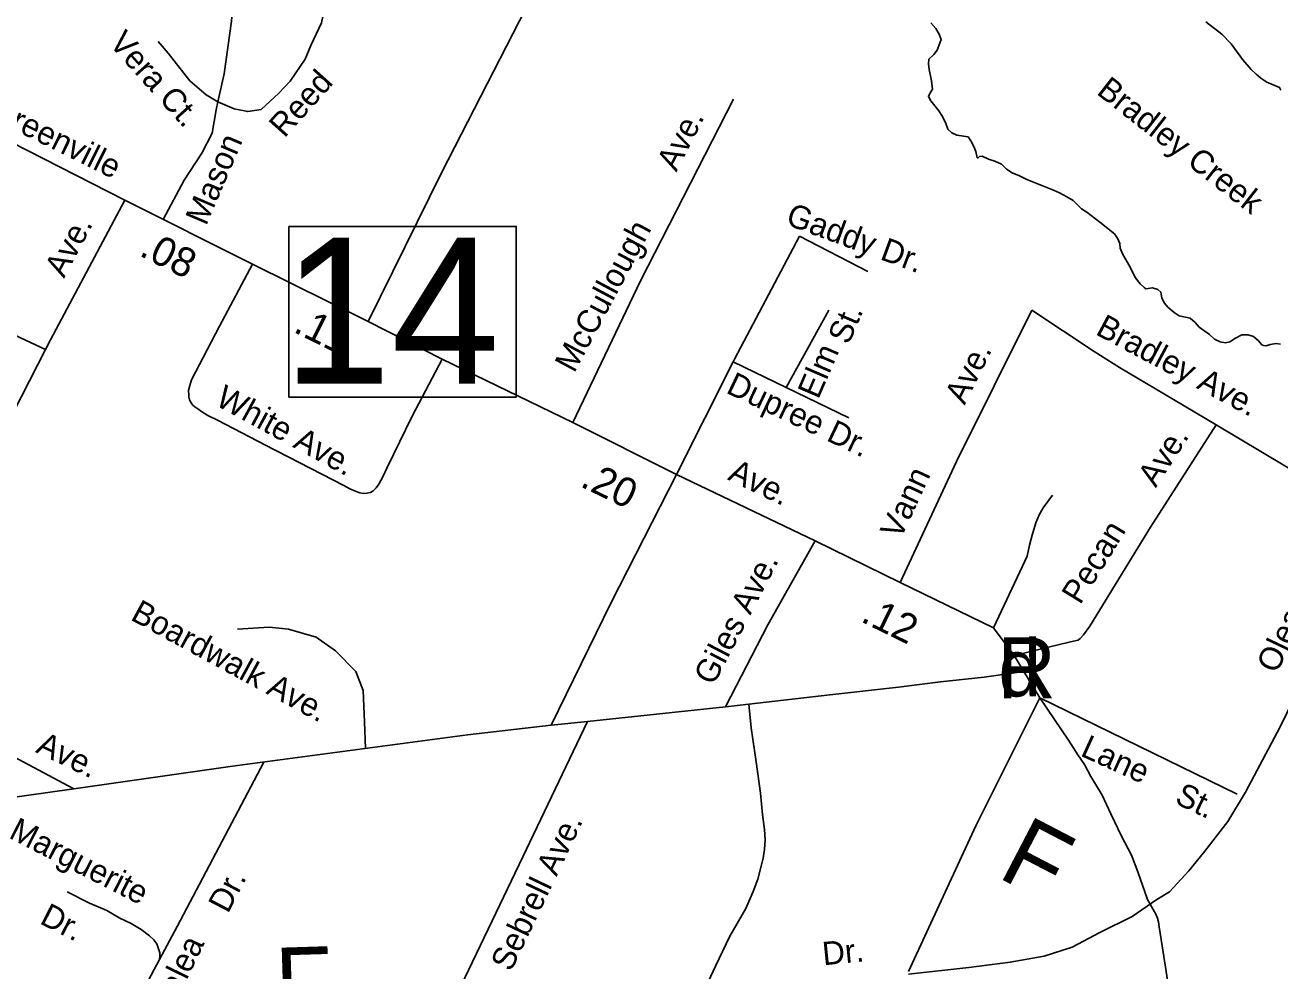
# Model space of a CAD drawing. Extents: x 1945482 to 2853149, y 66427 to 1015778.
# Drawn here: x 2348509 to 2352036, y 169389 to 172048 of the extents above; entities that cross this region are included whole.
import ezdxf

# ---------------------------------------------------------------- set-up
doc = ezdxf.new("R2010")
doc.units = 0
for name, color, linetype in [('Old_Level_10', 7, 'Continuous'), ('Old_Level_21', 7, 'Continuous'), ('Old_Level_22', 7, 'Continuous'), ('Old_Level_28', 7, 'Continuous'), ('Old_Level_31', 7, 'Continuous'), ('Old_Level_35', 7, 'Continuous'), ('Old_Level_60', 7, 'Continuous'), ('Old_Level_9', 7, 'Continuous')]:
    doc.layers.add(name, color=color, linetype=linetype)

msp = doc.modelspace()

# ---------------------------------------------------------------- linework, layer by layer
at = {"layer": 'Old_Level_28'}
msp.add_lwpolyline([(2350992.5, 169380.2), (2351161.4, 169399.2), (2351278, 169413.5), (2351373.2, 169430.2), (2351451.7, 169456.4), (2351530.2, 169496.8), (2351620.6, 169542.1), (2351689.6, 169589.7), (2351725.3, 169611.1), (2351780, 169670.6), (2351824.9, 169725.4), (2351889.2, 169808.7), (2351939.1, 169892), (2352036.7, 170075.3), (2352167.5, 170344.3), (2352255.5, 170522.8), (2352288.9, 170594.2), (2352334.1, 170696.6), (2352360.2, 170770.4), (2352395.5, 170905.6), (2352503.1, 171432.3)], dxfattribs=at)
at = {"layer": 'Old_Level_31'}
msp.add_lwpolyline([(2349250.5, 171481.7), (2349889.7, 171481.7), (2349889.7, 171001.9), (2349250.5, 171001.9)], close=True, dxfattribs=at)
at = {"layer": 'Old_Level_35'}
for p, q in [((2348788.9, 171555.3), (2349148.2, 171375.5)), ((2351316.4, 170230.9), (2351361.3, 170156.5)), ((2351361.3, 170156.5), (2351916.2, 169886.4)), ((2350478.1, 170131.4), (2350089.5, 170090.1)), ((2350542.8, 170138.8), (2350478.1, 170131.4))]:
    msp.add_line(p, q, dxfattribs=at)
for points in [[(2349051, 171831.8), (2349097.1, 171812.6), (2349135, 171804.6), (2349172.8, 171810.6), (2349222.6, 171856.5), (2349254.5, 171890.4), (2349296.4, 171952.2), (2349312.3, 171990), (2349342.2, 172053.9), (2349360.1, 172139.6), (2349360.1, 172227.3), (2349344.2, 172271.2), (2349306.3, 172305.1), (2349246.6, 172343), (2349168.9, 172392.8), (2349121.5, 172416.5)], [(2349051, 171831.8), (2349068.5, 171910.5), (2349088.7, 172058.9), (2349094.1, 172122.6)], [(2349916, 172094.2), (2349680.1, 171634.5), (2349472.9, 171214.1)], [(2349051, 171831.8), (2349018.1, 171851.9), (2348972.1, 171890.8), (2348911.6, 171968.5), (2348882.8, 172001.7)], [(2347951.3, 171946.1), (2348046.5, 171911.8), (2348111.7, 171888.5), (2348154.4, 171872.1), (2348174.5, 171863.1), (2348186.8, 171857.7), (2348207.2, 171848.3), (2348223.6, 171841.1), (2348242, 171831.6), (2348268.4, 171818.9), (2348470.3, 171718.6), (2348788.9, 171555.3)], [(2350500.4, 171839), (2350238.4, 171328.4), (2350048.4, 170931)], [(2348897.2, 171501.1), (2348956.1, 171611.4), (2349005.5, 171687.9), (2349034.8, 171744.1), (2349046, 171809.3), (2349051, 171831.8)], [(2348788.9, 171555.3), (2348580.6, 171162.7), (2348566.7, 171135.7)], [(2350685.7, 171454.1), (2350503.4, 171108.9), (2350499.5, 171101.1)], [(2350685.7, 171454.1), (2350877.7, 171355)], [(2348224.1, 171352.8), (2348244.5, 171332.4), (2348272.8, 171301.3), (2348303.9, 171281.5), (2348332.2, 171261.6), (2348380.3, 171230.5), (2348439.7, 171196.5), (2348496.3, 171168.2), (2348566.7, 171135.7)], [(2349148.2, 171375.5), (2349055, 171201.5), (2348976.9, 171050.4), (2348971.7, 171034.4), (2348968.3, 171020.2), (2348968.8, 171008), (2348969, 171002.1), (2348971.3, 170994.4), (2348975.5, 170986.3), (2348979.7, 170980.6), (2348986.2, 170974.9), (2348994.3, 170969), (2349004.7, 170961.6), (2349022.9, 170950.1), (2349049.7, 170937.4), (2349208.2, 170854.6)], [(2349148.2, 171375.5), (2349472.9, 171214.1), (2349681, 171108.5)], [(2350648.3, 171028.8), (2350767.9, 171246.4)], [(2351338.3, 171246.7), (2351126.9, 170821.4), (2350968.4, 170481)], [(2351338.3, 171246.7), (2351514.2, 171130.5), (2351585.2, 171084.8), (2351737.3, 170995.2), (2351857.2, 170923.7)], [(2348566.7, 171135.7), (2348407.8, 170828), (2348347.8, 170711.5)], [(2349208.2, 170854.6), (2349217.3, 170849.8), (2349404.9, 170753.2), (2349421.3, 170744), (2349439.7, 170736.6), (2349450, 170733), (2349459.9, 170731.4), (2349469.7, 170731.8), (2349479.8, 170734.2), (2349487.5, 170738.4), (2349495.4, 170747), (2349502.9, 170757.1), (2349514.2, 170777.6), (2349526.9, 170804), (2349597.3, 170948.9), (2349681, 171108.5)], [(2349681, 171108.5), (2350048.4, 170931), (2350340, 170784.3), (2350729.8, 170597.6)], [(2350499.5, 171101.1), (2350340, 170784.3)], [(2350499.5, 171101.1), (2350648.3, 171028.8)], [(2350648.3, 171028.8), (2350823.9, 170943.5)], [(2351857.2, 170923.7), (2351672.5, 170636.9), (2351501.4, 170358), (2351484.3, 170333.4), (2351474.9, 170323.2), (2351469.1, 170318.7), (2351447.3, 170313.9), (2351288.7, 170275.8)], [(2351857.2, 170923.7), (2352117.4, 170768.6)], [(2350340, 170784.3), (2350156.3, 170424.9), (2349987.8, 170080.2)], [(2351396.9, 170726.1), (2351370.4, 170691.2), (2351359, 170670.8), (2351350.1, 170648.4), (2351339.3, 170613.9), (2351332.5, 170585.7), (2351325.5, 170555.2), (2351312.9, 170526.8), (2351231.4, 170353.6)], [(2350729.8, 170597.6), (2350597, 170362.3), (2350478.1, 170131.4)], [(2350729.8, 170597.6), (2350968.4, 170481), (2351231.4, 170353.6), (2351288.7, 170275.8), (2351316.4, 170230.9)], [(2349106.2, 170349.9), (2349195.4, 170355.5), (2349249.3, 170349.9), (2349327.4, 170327.6), (2349381.3, 170288.5), (2349439, 170230.9), (2349459.4, 170176.9)], [(2351316.4, 170230.9), (2351205.1, 170214.4), (2351081.6, 170201.6), (2350964, 170186.8), (2350770.9, 170165), (2350542.8, 170138.8)], [(2348080.8, 170192.7), (2348362.4, 170051.9), (2348646.3, 169901)], [(2349459.4, 170176.9), (2349463.2, 170089.5), (2349465.8, 170014.5)], [(2350991.7, 169387.7), (2351181.6, 169797.3), (2351361.3, 170156.5)], [(2351361.3, 170156.5), (2351442.2, 170037.7), (2351467.8, 169996.7), (2351486.9, 169969.5), (2351504.3, 169936.1), (2351536.3, 169883.2), (2351560.4, 169830.3), (2351590.7, 169767.5), (2351619.1, 169714.5), (2351636.7, 169667.3), (2351664.1, 169590.2)], [(2350542.8, 170138.8), (2350550, 170072.8), (2350564, 169976.5), (2350576.5, 169888.5), (2350582.1, 169828.5), (2350587.7, 169786.6), (2350589.1, 169757.3), (2350587.7, 169730.8), (2350583.5, 169705.7), (2350577.9, 169683.3), (2350568.2, 169647), (2350555.6, 169612.1), (2350534.7, 169564.7), (2350490, 169486.5), (2350449.6, 169402.7), (2350415.4, 169330)], [(2350089.5, 170090.1), (2349987.8, 170080.2), (2349752.9, 170052.8), (2349092.1, 169964.6), (2348646.3, 169901), (2348226.6, 169842.4), (2347842.8, 169787.2)], [(2350089.5, 170090.1), (2349897.3, 169688.3), (2349690.3, 169256.1)], [(2349179.6, 169976), (2348936, 169514.4), (2348886.4, 169420.9)], [(2348886.4, 169420.9), (2348888, 169430.4), (2348888, 169440.1), (2348884.3, 169451.3), (2348879.6, 169465.3), (2348871.2, 169476.4), (2348858.7, 169487.6), (2348835, 169505.8), (2348807.1, 169522.5), (2348775, 169537.9), (2348738.7, 169558.8), (2348689.9, 169579.7), (2348627.1, 169611.9)], [(2351664.1, 169590.2), (2351687.7, 169549.1), (2351692.1, 169537.5), (2351694.4, 169527.4), (2351697, 169513.4), (2351705, 169459.9), (2351734.4, 169273), (2351772.9, 169034.7)], [(2348757, 169177.1), (2348886.4, 169420.9)]]:
    msp.add_lwpolyline(points, dxfattribs=at)
at = {"layer": 'Old_Level_60'}
for points in [[(2351054.7, 172053.7), (2351069.2, 172038.5), (2351078.5, 172021.8), (2351083.5, 172007.1), (2351072.5, 171977.5), (2351063, 171965.2), (2351049.2, 171952), (2351048, 171938.8), (2351050.2, 171922.6), (2351057, 171890.9), (2351059.7, 171867.4), (2351052.7, 171857.1), (2351048, 171846.6), (2351054.5, 171834.8), (2351077.7, 171806.8), (2351086, 171793.8), (2351096, 171773.9), (2351103, 171755.4), (2351113.5, 171744.9), (2351128, 171738.3), (2351159.5, 171734), (2351167, 171722.2), (2351175.5, 171706.7), (2351181.7, 171692.1), (2351185.5, 171674.8), (2351188, 171674.4), (2351191.2, 171677.9), (2351199.2, 171679.2), (2351217.2, 171670.8), (2351234.5, 171665), (2351253.5, 171656.8), (2351267.5, 171642.7), (2351283.5, 171632.3), (2351304, 171623.8), (2351324.7, 171613.7), (2351399.2, 171584.1), (2351416.5, 171576.1), (2351437, 171565.4), (2351455, 171554.3), (2351478.5, 171531.4), (2351493.2, 171521.8), (2351530, 171494.1), (2351571, 171461.2), (2351580, 171447.2), (2351586.2, 171434.1), (2351587, 171420.2), (2351593.7, 171404.6), (2351614.7, 171367.1), (2351629, 171337.8), (2351643.2, 171320.7), (2351654.2, 171309.7), (2351659.5, 171306.8), (2351677.5, 171308.8), (2351693, 171304.2), (2351701.5, 171297.1), (2351704, 171281.5), (2351710.5, 171266.7), (2351720.5, 171254.8)], [(2352038.5, 171864.4), (2352035.2, 171872), (2351999.2, 171887.4), (2351982.5, 171898.1), (2351969.2, 171909.4), (2351955.5, 171923.2), (2351931.5, 171950.3), (2351898.7, 171994.6), (2351873, 172022.4), (2351828, 172056.5)], [(2351720.5, 171254.8), (2351738.7, 171239.6), (2351752.7, 171230.8), (2351784.2, 171223.7), (2351798.2, 171211.4), (2351809.2, 171198.7), (2351838, 171178.3), (2351852.5, 171165.2), (2351868, 171157.4), (2351883, 171154.6), (2351895, 171157.7), (2351911.5, 171167.9), (2351928.5, 171176.9), (2351947, 171176.9), (2351961.5, 171172.2), (2351976.2, 171159.8), (2351985.5, 171148.5), (2351990, 171146.7), (2351997.7, 171145.8), (2352008.2, 171149.9), (2352025.2, 171152.9), (2352038, 171150.8)]]:
    msp.add_lwpolyline(points, dxfattribs=at)

# ---------------------------------------------------------------- texts
at = {"layer": 'Old_Level_10'}
for s, height, rotation, p in [('Vera Ct.', 65.62, 311.913, (2348742.4, 171995)), ('Reed', 65.62, 48.099, (2349237.8, 171728.4)), ('Greenville', 65.62, 333.6098, (2348403.4, 171789.8)), ('Ave.', 65.62, 62.8314, (2350339.5, 171633.2)), ('Mason', 65.62, 66.7744, (2349017.7, 171481.5)), ('Gaddy Dr.', 65.62, 339.7381, (2350643.9, 171488.2)), ('Ave.', 65.62, 61.9694, (2348618.4, 171334.4)), ('McCullough', 65.62, 61.7999, (2350052.4, 171067.6)), ('.08', 82.02, 333.4218, (2348826.8, 171401)), ('St.', 65.62, 66.596, (2350823.5, 171146.9)), ('.11', 82.02, 333.5701, (2349259.9, 171186.6)), ('Bradley Ave.', 65.617, 331.9341, (2351514.9, 171179.7)), ('Elm', 65.62, 66.596, (2350738.3, 170993.9)), ('Ave.', 65.62, 63.569, (2351149.8, 170978.1)), ('Dupree Dr.', 65.62, 334.6079, (2350476.3, 171015.3)), ('White Ave.', 65.62, 331.4939, (2349040.4, 170981.2)), ('Ave.', 65.62, 56.9724, (2351687.1, 170745.5)), ('Ave.', 65.62, 334.3996, (2350481.1, 170771.3)), ('.20', 82.02, 334.2192, (2350066.3, 170752.3)), ('Vann', 65.62, 65.031, (2350969.2, 170599.4)), ('Pecan', 65.62, 58.3373, (2351474.6, 170416.2)), ('Oleander', 65.62, 64.5192, (2352026.8, 170222.5)), ('Giles Ave.', 65.62, 62.4213, (2350443.5, 170188.8)), ('Boardwalk Ave.', 65.617, 331.4364, (2348802.4, 170377.7)), ('.12', 82.02, 333.962, (2350854.9, 170372.4)), ('Ave.', 65.62, 334.5364, (2348536.1, 170004.9)), ('Lane', 65.62, 335.5561, (2351472.4, 169995)), ('St.', 65.62, 334.3591, (2351737.4, 169861.8)), ('Marguerite', 65.62, 332.9094, (2348460.1, 169764.5)), ('Sebrell Ave.', 65.617, 64.4884, (2349874.4, 169384.4)), ('Dr.', 65.62, 62.4611, (2349079, 169548.4)), ('Dr.', 65.62, 332.9094, (2348547.2, 169523.8)), ('Azalea', 65.62, 64.0336, (2348896.6, 169226)), ('Dr.', 65.62, 5.6524, (2350753, 169404.7))]:
    msp.add_text(s, height=height, rotation=rotation, dxfattribs=at).set_placement(p)
at = {"layer": 'Old_Level_21'}
msp.add_text('Bradley Creek', height=65.617, rotation=321.9822, dxfattribs=at).set_placement((2351517.9, 171855.7))
at = {"layer": 'Old_Level_22'}
for rotation, p in [(332.5047, (2351238, 169654.5)), (1.7916, (2349214.8, 169257.2))]:
    msp.add_text('F', height=196.8, rotation=rotation, dxfattribs=at).set_placement(p)
at = {"layer": 'Old_Level_31'}
msp.add_text('14', height=410.1, dxfattribs=at).set_placement((2349233.1, 171040))
at = {"layer": 'Old_Level_9'}
for s, height, p in [('d', 160.8, (2351244.9, 170160.7)), ('R', 170.6, (2351241.4, 170155.8))]:
    msp.add_text(s, height=height, dxfattribs=at).set_placement(p)

doc.saveas('drawing.dxf')
